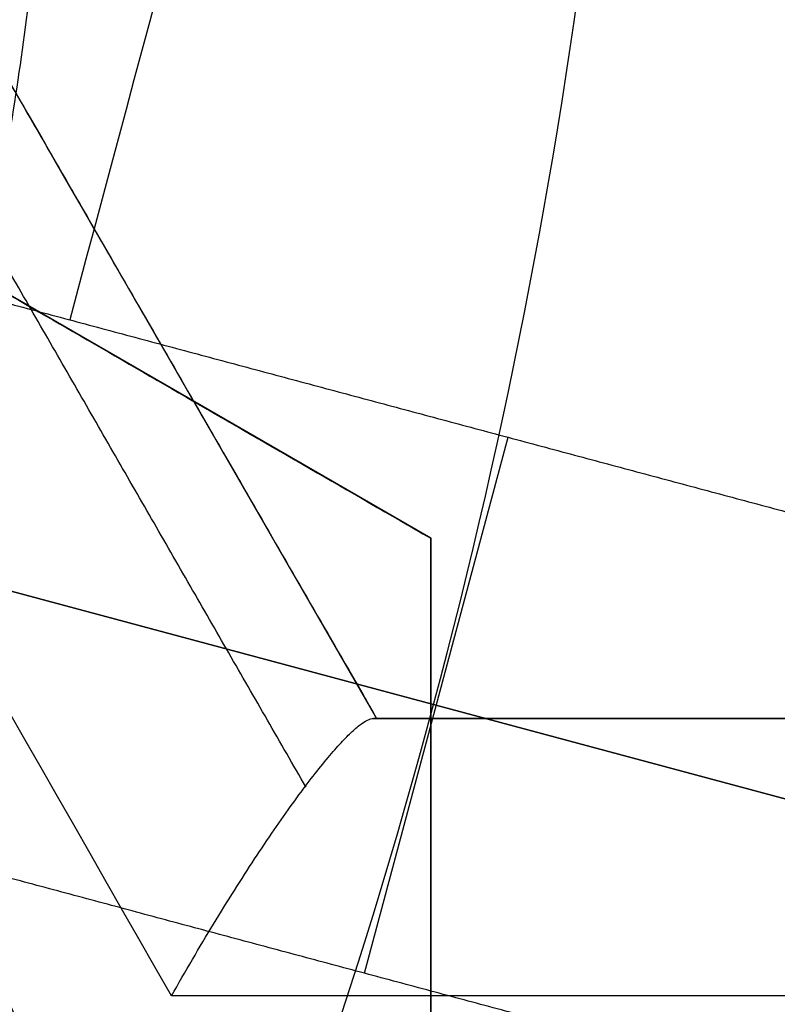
# Model space of a CAD drawing. Header units: centimetres. Extents: x -10 to 8.9, y -29.1 to -8.
# Tile 650 of 1035: x -6.3583 to -6.331, y -28.2712 to -28.2357. Entities that reach past the tile are written whole.
import ezdxf

# ---------------------------------------------------------------- set-up
doc = ezdxf.new("R2010")
doc.units = ezdxf.units.CM
doc.layers.add('Default', color=7, linetype='Continuous', true_color=0x000000)

msp = doc.modelspace()

# ---------------------------------------------------------------- linework, layer by layer
at = {"layer": 'Default'}
for p, q in [((-6.377698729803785, -28.2050000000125, -1.0828819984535), (-6.345448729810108, -28.26085863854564, -1.0828819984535)), ((-6.343500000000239, -28.25436344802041, 0.27931428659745), (-6.3675, -28.24050704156, 0.27931428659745)), ((-6.355500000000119, -28.24743524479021, 0.2527261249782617), (-6.355500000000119, -28.24743524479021, 0.3059350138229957)), ((-6.345884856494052, -28.27004524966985, 0.22), (-6.340708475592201, -28.25072673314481, 0.22)), ((-6.343500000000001, -28.28207626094, 0.2730369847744), (-6.343500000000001, -28.25436344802, 0.2730369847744)), ((-6.362839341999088, -28.25514954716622, 0.1625000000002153), (-6.323949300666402, -28.26557010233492, 0.2199999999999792)), ((-6.323949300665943, -28.26557010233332, 0.22), (-6.362189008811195, -28.255323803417, 0.22)), ((-6.345448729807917, -28.26085863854, -1.0925696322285), (-6.258698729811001, -28.26085863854, -1.0925696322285)), ((-6.343500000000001, -28.26821985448, 0.2465803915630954), (-6.343500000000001, -28.26821985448, 0.2997892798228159))]:
    msp.add_line(p, q, dxfattribs=at)
at = {"layer": 'Default', "extrusion": (0, 0, -1)}
for centre, radius, start, end in [((6.550000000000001, -28.205, -0.45), 0.9, 90, 270), ((6.550000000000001, -28.205, 0.3399975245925), 0.8999999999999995, 90, 270), ((6.550000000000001, -28.205, 1.15), 0.8550000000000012, 90, 270), ((6.550000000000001, -28.205, -0.4), 0.5999999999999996, 90, 270), ((6.550000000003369, -28.20500000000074, -0.1625), 0.1937629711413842, 173.8385486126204, 216.1614513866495), ((6.550000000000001, -28.205, 0.82), 0.8250000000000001, 180, 0), ((6.550000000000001, -28.205, 1.03), 0.82, 180, 0), ((6.550000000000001, -28.205, 1.005), 0.7950000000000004, 180, 0), ((6.550000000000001, -28.205, 0.87), 0.7825000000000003, 180, 0), ((6.550000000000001, -28.205, 1.005), 0.7825000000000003, 180, 0), ((6.550000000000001, -28.205, 0.895), 0.7575000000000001, 180, 0), ((6.550000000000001, -28.205, 0.53), 0.75, 180, 0), ((6.550000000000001, -28.205, -0.2075), 0.75, 180, 0), ((6.550000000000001, -28.205, -0.2075), 0.7025000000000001, 180, 0), ((6.550000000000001, -28.205, -0.1825), 0.6775000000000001, 180, 0), ((6.550000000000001, -28.205, -0.1725), 0.6774999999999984, 180, 0), ((6.550000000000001, -28.205, -0.1625), 0.6724999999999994, 180, 0), ((6.550000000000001, -28.205, -0.2), 0.6724999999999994, 180, 0), ((6.550000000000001, -28.205, -0.2), 0.6367740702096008, 180, 0), ((6.550000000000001, -28.205, -0.1809807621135), 0.6125, 180, 0), ((6.550000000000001, -28.205, -0.1625), 0.6075000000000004, 180, 0), ((6.550000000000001, -28.205, -0.195), 0.6075000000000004, 180, 0), ((6.550000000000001, -28.205, 1.220980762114), 0.6075, 180, 0), ((6.550000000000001, -28.205, 1.24), 0.6075000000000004, 180, 0), ((6.550000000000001, -28.205, -0.18660444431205), 0.5500000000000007, 180, 0)]:
    msp.add_arc(centre, radius, start, end, dxfattribs=at)
at = {"layer": 'Default'}
for centre, radius, start, end in [((-6.550000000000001, -28.205, -0.82), 0.8349999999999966, 270, 90), ((-6.550000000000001, -28.205, -1.13), 0.8349999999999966, 270, 90), ((-6.550000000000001, -28.205, -0.9750000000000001), 0.8350000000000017, 270, 90), ((-6.550000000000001, -28.205, 0.35), 0.775, 270, 90), ((-6.550000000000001, -28.205, -0.1486250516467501), 0.7749999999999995, 270, 90), ((-6.550000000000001, -28.205, 0.45), 0.6000000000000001, 270, 90), ((-6.550000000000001, -28.205, 0.35), 0.6000000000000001, 270, 90), ((-6.550000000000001, -28.205, 0.19125), 0.2138939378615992, 328.3679673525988, 1.632032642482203), ((-6.550000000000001, -28.205, -0.845), 0.8250000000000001, 180, 0), ((-6.550000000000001, -28.205, -0.8325), 0.8249999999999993, 180, 0), ((-6.550000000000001, -28.205, -0.87), 0.8, 180, 0), ((-6.550000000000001, -28.205, -0.9800000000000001), 0.7575000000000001, 180, 0), ((-6.550000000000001, -28.205, -0.9375), 0.7574999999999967, 180, 0), ((-6.550000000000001, -28.205, 0.1625), 0.6775000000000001, 180, 0), ((-6.550000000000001, -28.205, 0.18125), 0.6724999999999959, 180, 0), ((-6.550000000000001, -28.205, -1.21), 0.67, 180, 0), ((-6.550000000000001, -28.205, -1.24), 0.6400000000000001, 180, 0), ((-6.550000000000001, -28.205, 0.2), 0.6367740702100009, 180, 0), ((-6.550000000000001, -28.205, 0.1625), 0.6231698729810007, 180, 0), ((-6.550000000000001, -28.205, 0.17875), 0.6074999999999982, 180, 0), ((-6.550000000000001, -28.205, -1.230490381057), 0.6074999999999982, 180, 0), ((-6.550000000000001, -28.205, 0.195), 0.55, 180, 0), ((-6.550000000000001, -28.205, 0.1782088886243), 0.55, 248.3999999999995, 0), ((-6.550000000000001, -28.205, -0.7112749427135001), 0.7750000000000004, 274.5310199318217, 0)]:
    msp.add_arc(centre, radius, start, end, dxfattribs=at)
at = {"layer": 'Default', "extrusion": (0.9659258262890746, -0.258819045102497, 0)}
msp.add_arc((-28.92920267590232, 0.16, 1.170805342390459), 0.06000000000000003, 22.58916163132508, 90, dxfattribs=at)
at = {"layer": 'Default', "extrusion": (1.379857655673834e-06, 1.228458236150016e-16, -0.9999999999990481)}
msp.add_arc((6.549999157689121, -28.20500000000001, 0.5348706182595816), 0.7584484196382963, 180, 287.9998757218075, dxfattribs=at)
at = {"layer": 'Default', "extrusion": (0, 1, 0)}
msp.add_arc((6.550000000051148, -2.310000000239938, -28.2608586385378), 1.225000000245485, 99.60679971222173, 103.7565512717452, dxfattribs=at)
at = {"layer": 'Default', "extrusion": (0, -1, 0)}
msp.add_arc((-6.550000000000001, -2.31, 28.26085863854), 1.225000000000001, 76.24344872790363, 80.39320028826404, dxfattribs=at)
at = {"layer": 'Default', "extrusion": (-5.216503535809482e-09, -0.9999999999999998, -1.98535566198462e-08)}
msp.add_arc((-6.54999985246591, -2.309999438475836, 28.27085869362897), 1.214999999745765, 75.27834621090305, 80.66146159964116, dxfattribs=at)
at = {"layer": 'Default'}
for points, degree in [([(-6.550000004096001, -27.30500495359, -1.129995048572), (-6.537465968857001, -27.30500495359, -1.129995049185), (-6.512386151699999, -27.30552127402, -1.129973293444), (-6.474783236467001, -27.3078854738, -1.129982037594), (-6.437304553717, -27.31181799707, -1.129979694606), (-6.399970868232, -27.3173257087, -1.129980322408), (-6.362926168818, -27.32438806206, -1.129980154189), (-6.326197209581, -27.3329983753, -1.129980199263), (-6.289861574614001, -27.34314050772, -1.129980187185), (-6.254013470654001, -27.35478489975, -1.129980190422), (-6.218660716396, -27.36792869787, -1.129980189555), (-6.183898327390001, -27.38253814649, -1.129980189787), (-6.149770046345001, -27.39859430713, -1.129980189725), (-6.116350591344, -27.41606289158, -1.129980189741), (-6.083707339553, -27.43490588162, -1.129980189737), (-6.051859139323, -27.45511347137, -1.129980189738), (-6.020892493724, -27.47663251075, -1.129980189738), (-5.990848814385, -27.49943348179, -1.129980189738), (-5.961791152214, -27.52346942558, -1.129980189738), (-5.933780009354, -27.54868705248, -1.129980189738), (-5.906829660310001, -27.5750745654, -1.129980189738), (-5.881013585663, -27.60256235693, -1.129980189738), (-5.856368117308, -27.63111066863, -1.129980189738), (-5.832942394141, -27.66066372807, -1.129980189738), (-5.810787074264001, -27.69115373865, -1.129980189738), (-5.789912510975, -27.72256746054, -1.129980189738), (-5.770375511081, -27.75482271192, -1.129980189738), (-5.752204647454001, -27.78787084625, -1.129980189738), (-5.735435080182, -27.8216495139, -1.129980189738), (-5.720103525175, -27.8560794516, -1.129980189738), (-5.706216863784, -27.89114626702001, -1.129980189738), (-5.693813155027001, -27.92675906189, -1.129980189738), (-5.682910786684, -27.96286272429, -1.129980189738), (-5.673530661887, -27.99939085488, -1.129980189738), (-5.665692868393, -28.03625586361, -1.129980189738), (-5.659400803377, -28.07344306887, -1.129980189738), (-5.654672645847, -28.11085723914, -1.129980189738), (-5.651515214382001, -28.14843802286, -1.129980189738), (-5.649934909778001, -28.18611932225, -1.129980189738), (-5.649933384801, -28.22380820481, -1.129980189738), (-5.65151069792, -28.26149020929, -1.129980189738), (-5.654665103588, -28.29907102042, -1.129980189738), (-5.659390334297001, -28.33648606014, -1.129980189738), (-5.665679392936, -28.37367347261, -1.129980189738), (-5.673514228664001, -28.41053911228, -1.129980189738), (-5.68289159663, -28.447068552, -1.129980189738), (-5.693791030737, -28.48317285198, -1.129980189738), (-5.706192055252, -28.51878703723, -1.129980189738), (-5.720075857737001, -28.5538547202, -1.129980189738), (-5.735404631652, -28.58828579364, -1.129980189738), (-5.752171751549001, -28.62206623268, -1.129980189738), (-5.770339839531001, -28.65511550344, -1.129980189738), (-5.78987442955, -28.68737253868, -1.129980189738), (-5.810746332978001, -28.71878763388, -1.129980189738), (-5.832899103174, -28.74927924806, -1.129980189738), (-5.85632282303, -28.77883458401, -1.129980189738), (-5.880965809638, -28.80738458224, -1.129980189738), (-5.906779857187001, -28.83487458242, -1.129980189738), (-5.933727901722, -28.86126400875, -1.129980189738), (-5.961736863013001, -28.88648372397, -1.129980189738), (-5.990793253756, -28.9105224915, -1.129980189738), (-6.020835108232, -28.93332580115, -1.129980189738), (-6.051800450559, -28.95484754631, -1.129980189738), (-6.083647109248, -28.97505764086, -1.129980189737), (-6.116288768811, -28.99390313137, -1.129980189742), (-6.149707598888, -29.01137470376, -1.129980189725), (-6.183834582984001, -29.02743347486, -1.129980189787), (-6.218595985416, -29.04204567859, -1.129980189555), (-6.253947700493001, -29.05519220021, -1.129980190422), (-6.289795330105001, -29.06683951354, -1.129980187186), (-6.326131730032, -29.07698483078, -1.129980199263), (-6.36285948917, -29.08559773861, -1.12998015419), (-6.399900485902, -29.09266234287, -1.129980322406), (-6.437231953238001, -29.0981728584, -1.129979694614), (-6.47471667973, -29.10210911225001, -1.129982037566), (-6.512339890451, -29.1044772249, -1.129973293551), (-6.537448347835, -29.10499504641, -1.129995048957), (-6.549999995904, -29.10499504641, -1.129995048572)], 3), ([(-6.550000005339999, -27.32500645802, -1.149993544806), (-6.537651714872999, -27.32500645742, -1.149993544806), (-6.512986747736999, -27.32554459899, -1.150002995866), (-6.476051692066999, -27.32787036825, -1.14999919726), (-6.439276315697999, -27.33175223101, -1.150000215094), (-6.402654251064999, -27.33717969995, -1.149999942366), (-6.366301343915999, -27.34414129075, -1.150000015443), (-6.330232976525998, -27.35263500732, -1.149999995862), (-6.294592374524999, -27.36262965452, -1.150000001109), (-6.259531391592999, -27.37406902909, -1.149999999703), (-6.225026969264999, -27.3869473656, -1.15000000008), (-6.191106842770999, -27.40125022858, -1.149999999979), (-6.157777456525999, -27.41697696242, -1.150000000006), (-6.125134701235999, -27.43408646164, -1.149999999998), (-6.093256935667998, -27.45253472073, -1.15), (-6.062162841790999, -27.47231088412, -1.15), (-6.031930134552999, -27.49336665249, -1.15), (-6.002594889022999, -27.51567691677, -1.15), (-5.974227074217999, -27.53918966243, -1.15), (-5.946891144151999, -27.56384678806, -1.15), (-5.920598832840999, -27.58963664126, -1.15), (-5.895416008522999, -27.61649551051, -1.15), (-5.871372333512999, -27.64439091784, -1.15), (-5.848517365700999, -27.67326728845, -1.15), (-5.826900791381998, -27.7030584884, -1.15), (-5.806533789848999, -27.73375047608, -1.15), (-5.787472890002, -27.76526110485, -1.15), (-5.76974489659, -27.79754437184, -1.15), (-5.753383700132, -27.83054026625, -1.15), (-5.738424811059, -27.86417236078, -1.15), (-5.724875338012, -27.89842624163, -1.15), (-5.71277321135, -27.93321101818, -1.15), (-5.702135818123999, -27.96847408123, -1.15), (-5.692983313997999, -28.00415159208, -1.15), (-5.68533537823, -28.04015809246, -1.15), (-5.679195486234, -28.07647885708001, -1.15), (-5.674581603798, -28.11301879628, -1.15), (-5.67150000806, -28.14971971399, -1.15), (-5.669956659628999, -28.18652113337, -1.15), (-5.669953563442, -28.22333487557, -1.15), (-5.671491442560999, -28.26014682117, -1.15), (-5.674568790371, -28.29686076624, -1.15), (-5.679179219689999, -28.33341174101, -1.15), (-5.685316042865, -28.36974098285, -1.15), (-5.692961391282, -28.40575529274, -1.15), (-5.702112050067, -28.44144108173, -1.15), (-5.712748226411, -28.47671239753, -1.15), (-5.724850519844, -28.511507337, -1.15), (-5.738400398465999, -28.54576972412, -1.15), (-5.753358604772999, -28.57940639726, -1.15), (-5.769717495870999, -28.61240308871, -1.15), (-5.787441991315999, -28.6446852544, -1.15), (-5.806500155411, -28.6761964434, -1.15), (-5.826864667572, -28.70688945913, -1.15), (-5.848479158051, -28.73668231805, -1.15), (-5.871332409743, -28.76556074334, -1.15), (-5.895372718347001, -28.79345624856, -1.15), (-5.920549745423, -28.82031302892, -1.15), (-5.946837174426, -28.84610244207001, -1.15), (-5.974176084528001, -28.8707665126, -1.15), (-6.002558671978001, -28.89429476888, -1.15), (-6.031913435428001, -28.9166216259, -1.15), (-6.062165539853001, -28.9376912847, -1.15), (-6.093277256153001, -28.95747792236, -1.15), (-6.125171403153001, -28.97593404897, -1.149999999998), (-6.157830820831, -28.99304986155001, -1.150000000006), (-6.191177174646, -29.0087814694, -1.149999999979), (-6.225118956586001, -29.02308952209, -1.15000000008), (-6.25964571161, -29.03597120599, -1.149999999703), (-6.294721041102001, -29.04740944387, -1.150000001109), (-6.330363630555, -29.05739860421, -1.149999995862), (-6.366429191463, -29.06588597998, -1.150000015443), (-6.40278818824, -29.07284313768, -1.149999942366), (-6.439415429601, -29.07826537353, -1.150000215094), (-6.476180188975, -29.08214014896, -1.14999919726), (-6.513077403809, -29.08445837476, -1.150002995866), (-6.537686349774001, -29.08499354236, -1.149993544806), (-6.54999999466, -29.08499354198, -1.149993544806)], 3), ([(-6.549999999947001, -27.42838343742, -0.7616165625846), (-6.538747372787, -27.42824483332, -0.7617551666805), (-6.516204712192, -27.42845367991, -0.7620351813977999), (-6.482313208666, -27.43024072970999, -0.7624632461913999), (-6.448493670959, -27.43350371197, -0.7628974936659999), (-6.414786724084, -27.43824561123, -0.763337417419), (-6.381352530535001, -27.44444544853, -0.7637809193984), (-6.348201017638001, -27.45209983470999, -0.7642278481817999), (-6.315445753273, -27.46118216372, -0.764676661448), (-6.283108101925, -27.47168408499, -0.7651270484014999), (-6.251249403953, -27.48358745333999, -0.7655781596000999), (-6.219910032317, -27.49687984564, -0.766029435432), (-6.189177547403, -27.51152847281, -0.7664796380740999), (-6.159225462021, -27.52744172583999, -0.7669261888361), (-6.130017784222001, -27.54461827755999, -0.7673695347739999), (-6.101215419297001, -27.56329288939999, -0.7678150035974), (-6.073286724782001, -27.58321536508, -0.7682556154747), (-6.047409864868, -27.60344005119, -0.7686723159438), (-6.024707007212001, -27.6227118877, -0.7690451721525), (-6.004504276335, -27.64114310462, -0.7693833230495), (-5.984998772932, -27.66020157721, -0.7697151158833), (-5.965776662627, -27.68034635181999, -0.7700594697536), (-5.947249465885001, -27.70119728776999, -0.7704083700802), (-5.929608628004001, -27.72252886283, -0.7707584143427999), (-5.913139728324, -27.74390244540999, -0.7711027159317), (-5.896745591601, -27.76673460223, -0.7714641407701), (-5.879471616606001, -27.79280128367, -0.7718690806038), (-5.862185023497, -27.82140181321, -0.7723044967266), (-5.845650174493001, -27.85166194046, -0.7727558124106), (-5.830525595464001, -27.88248582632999, -0.7732063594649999), (-5.816816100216, -27.91378163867, -0.7736550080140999), (-5.804432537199, -27.94575507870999, -0.7741047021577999), (-5.793443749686, -27.97826360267, -0.7745533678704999), (-5.783885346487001, -28.01119863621, -0.7749995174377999), (-5.775776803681, -28.04447658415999, -0.7754420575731), (-5.769121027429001, -28.07806966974, -0.7758806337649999), (-5.763924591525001, -28.11195605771, -0.7763150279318), (-5.760204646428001, -28.14606329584, -0.7767440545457), (-5.75797080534, -28.18027120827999, -0.7771671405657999), (-5.757226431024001, -28.21470555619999, -0.7775824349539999), (-5.757979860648, -28.24925848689, -0.7780047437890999), (-5.760231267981, -28.28374168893, -0.7784336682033), (-5.763975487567, -28.31808767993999, -0.7788678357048), (-5.769197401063, -28.35219385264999, -0.7793060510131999), (-5.775894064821, -28.38605939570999, -0.7797482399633), (-5.784064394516, -28.41964983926, -0.7801939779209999), (-5.793686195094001, -28.45285785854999, -0.7806418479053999), (-5.804730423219, -28.48558927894, -0.781090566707), (-5.817164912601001, -28.51776854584, -0.7815390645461), (-5.830995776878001, -28.54941158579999, -0.7819875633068), (-5.846175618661, -28.5804064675, -0.7824344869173), (-5.862691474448, -28.61072888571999, -0.7828794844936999), (-5.880499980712, -28.64029706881, -0.7833213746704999), (-5.899571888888, -28.66906635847, -0.7837594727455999), (-5.91989141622, -28.69700629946, -0.7841934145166), (-5.941356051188, -28.72398166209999, -0.7846208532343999), (-5.963982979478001, -28.75002327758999, -0.7850431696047), (-5.987781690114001, -28.77512537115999, -0.7854569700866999), (-6.012782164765, -28.7993101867, -0.7858765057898), (-6.03884161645, -28.82242111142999, -0.7863039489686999), (-6.065837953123, -28.84435183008, -0.786736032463), (-6.093752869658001, -28.86509285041, -0.7871728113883), (-6.122529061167, -28.88460275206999, -0.7876132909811), (-6.15214747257, -28.90286625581, -0.7880571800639), (-6.18250003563, -28.91981717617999, -0.7885028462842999), (-6.213581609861, -28.93545322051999, -0.7889502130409), (-6.245293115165, -28.94972306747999, -0.7893978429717), (-6.277594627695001, -28.96261096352, -0.7898451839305), (-6.310433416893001, -28.97409375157, -0.790291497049), (-6.343717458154, -28.98414082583, -0.7907355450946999), (-6.377431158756, -28.99274659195, -0.7911771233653), (-6.411455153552, -28.99988067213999, -0.7916146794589), (-6.445763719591, -29.00553981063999, -0.7920479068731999), (-6.480290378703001, -29.00971218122, -0.7924759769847), (-6.515041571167, -29.01239375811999, -0.7928989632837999), (-6.538334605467, -29.01317723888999, -0.7931772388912), (-6.549999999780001, -29.01331529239, -0.7933152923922)], 3), ([(-6.550000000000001, -28.98, -0.6472501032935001), (-6.538733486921, -28.98, -0.6470307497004), (-6.516189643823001, -28.97950872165, -0.6465878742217), (-6.482389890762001, -28.97729300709, -0.6459119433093), (-6.448718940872, -28.97360204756, -0.6452266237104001), (-6.415286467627, -28.96845141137, -0.6445341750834), (-6.382136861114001, -28.9618541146, -0.6438355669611), (-6.349274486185, -28.95380935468, -0.6431308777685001), (-6.316821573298, -28.94434696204, -0.6424227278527), (-6.284787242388, -28.93346993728, -0.6417113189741), (-6.253280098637, -28.92121449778, -0.6409990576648), (-6.222324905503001, -28.90759197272, -0.6402865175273), (-6.191987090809, -28.89262837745, -0.6395751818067), (-6.162348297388, -28.87636610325, -0.6388669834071), (-6.133423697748, -28.85881215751, -0.6381622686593), (-6.1053183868, -28.84003103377, -0.6374636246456), (-6.07803369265, -28.82002363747, -0.6367710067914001), (-6.051669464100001, -28.7988625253, -0.6360872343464), (-6.026237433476, -28.77655854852, -0.6354115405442), (-6.001809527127, -28.75317251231, -0.6347498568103), (-5.978430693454, -28.72875070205, -0.6340883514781), (-5.956125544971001, -28.70331637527, -0.6334126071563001), (-5.934966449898, -28.67695331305, -0.6327288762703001), (-5.914960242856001, -28.6496691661, -0.6320362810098), (-5.896181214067, -28.62156563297, -0.6313376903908), (-5.878632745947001, -28.59264971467, -0.6306331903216), (-5.862367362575, -28.56300470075, -0.6299248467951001), (-5.847408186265, -28.53267528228, -0.629213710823), (-5.833784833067, -28.50171815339, -0.6285011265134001), (-5.821532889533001, -28.47022030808, -0.6277890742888), (-5.8106490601, -28.43816826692, -0.6270772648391), (-5.801170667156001, -28.40565376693, -0.6263677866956), (-5.793124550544, -28.37276766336, -0.6256626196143), (-5.786530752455, -28.33961176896, -0.6249639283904), (-5.78138744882, -28.30619858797, -0.6242718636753), (-5.777701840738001, -28.27254822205, -0.6235871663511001), (-5.775489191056, -28.23876096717, -0.6229108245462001), (-5.774754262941, -28.20494234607, -0.6222489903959), (-5.775493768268, -28.17114853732, -0.6215875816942), (-5.777706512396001, -28.13740264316, -0.6209120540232), (-5.781393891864, -28.10374893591, -0.6202272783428), (-5.786546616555, -28.07029563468, -0.6195343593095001), (-5.793145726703, -28.0371388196, -0.6188356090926), (-5.801183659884, -28.00430073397, -0.6181314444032), (-5.810652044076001, -27.97182316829, -0.6174227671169), (-5.821536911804, -27.93976765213, -0.6167108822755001), (-5.833799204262, -27.90824671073, -0.6159982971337), (-5.847421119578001, -27.87729763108, -0.615285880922), (-5.862376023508, -27.84697847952, -0.6145749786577), (-5.878652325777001, -27.8173156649, -0.613866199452), (-5.896211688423, -27.78838626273, -0.6131613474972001), (-5.914995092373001, -27.76028113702, -0.6124626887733), (-5.934999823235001, -27.73300334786, -0.6117702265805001), (-5.956160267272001, -27.70664206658, -0.6110865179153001), (-5.978475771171, -27.68119987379, -0.6104105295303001), (-6.001860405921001, -27.6567765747, -0.6097489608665), (-6.026289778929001, -27.63339360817, -0.6090872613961), (-6.051718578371, -27.61109628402, -0.6084116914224), (-6.078088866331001, -27.58993391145, -0.6077277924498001), (-6.105377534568, -27.56992754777, -0.6070351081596), (-6.133484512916, -27.55114909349, -0.6063364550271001), (-6.162412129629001, -27.53359698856, -0.6056316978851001), (-6.192055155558, -27.51733618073, -0.6049234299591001), (-6.222391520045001, -27.50237706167, -0.6042121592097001), (-6.253344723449, -27.48875867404, -0.6034996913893), (-6.284863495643, -27.47650207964, -0.6027871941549), (-6.316910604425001, -27.46562484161, -0.6020755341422), (-6.349366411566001, -27.45616608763, -0.6013673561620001), (-6.382222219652, -27.44812703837, -0.6006628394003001), (-6.415376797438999, -27.44153241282, -0.5999641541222), (-6.448824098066, -27.43638416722, -0.5992714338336), (-6.482460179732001, -27.43270175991, -0.5985868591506), (-6.516196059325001, -27.43049163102, -0.5979122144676), (-6.538732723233, -27.43, -0.5974694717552), (-6.550000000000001, -27.43, -0.5972501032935)], 3), ([(-6.359849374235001, -28.24559794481, 0.2199999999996), (-6.359521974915, -28.24419067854, 0.2199999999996), (-6.358927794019, -28.24134955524, 0.2198956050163), (-6.358225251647, -28.2370351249, 0.2194212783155), (-6.357714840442, -28.23267654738, 0.2186232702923), (-6.357402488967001, -28.22828970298, 0.2174946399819), (-6.357293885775, -28.22389221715, 0.2160281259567), (-6.357395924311, -28.21950579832, 0.2142170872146), (-6.35771608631, -28.21515728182, 0.2120574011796), (-6.358259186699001, -28.21087464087, 0.2095461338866), (-6.359027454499, -28.20668728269, 0.2066812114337), (-6.360022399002, -28.2026287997, 0.2034636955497), (-6.361242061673, -28.19874394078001, 0.1999061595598), (-6.362677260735, -28.1950812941, 0.196032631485), (-6.364320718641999, -28.19167115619, 0.1918529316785), (-6.366162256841, -28.18855279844, 0.187387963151), (-6.368177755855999, -28.18577564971, 0.182681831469), (-6.370336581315, -28.18338273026, 0.1777885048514), (-6.372608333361, -28.18140430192, 0.1727605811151), (-6.374963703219, -28.179861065, 0.1676497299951), (-6.376563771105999, -28.1791302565, 0.1642166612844), (-6.377373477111, -28.17883917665, 0.1624998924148)], 3), ([(-6.321567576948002, -28.25585552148, 0.22), (-6.321285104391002, -28.25458671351, 0.22), (-6.320795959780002, -28.25201711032, 0.2199154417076), (-6.320299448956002, -28.24809423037, 0.219531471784), (-6.320044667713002, -28.24408233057, 0.2188808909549), (-6.320043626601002, -28.23998752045, 0.2179520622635), (-6.320310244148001, -28.23580390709, 0.2167279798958), (-6.320863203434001, -28.23153159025, 0.2151872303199), (-6.321722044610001, -28.22718459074, 0.2133095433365), (-6.322909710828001, -28.22277174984, 0.211068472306), (-6.324447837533, -28.21831885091, 0.2084408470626), (-6.326353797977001, -28.21386317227, 0.2054082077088), (-6.328642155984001, -28.20944684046, 0.2019532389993), (-6.331313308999, -28.20513365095, 0.1980753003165), (-6.334353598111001, -28.20099581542, 0.1937874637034), (-6.337734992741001, -28.19711032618, 0.1891163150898), (-6.341401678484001, -28.19356595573, 0.1841199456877), (-6.345284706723, -28.19043948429, 0.1788685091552), (-6.349299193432, -28.18779627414, 0.1734506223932), (-6.353361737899, -28.18567900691, 0.1679527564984), (-6.356032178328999, -28.18463643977, 0.1643137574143), (-6.357356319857, -28.18420332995, 0.1625)], 3), ([(-6.784376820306, -28.92632328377, -0.6348712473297), (-6.773838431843, -28.92974735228, -0.6346469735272), (-6.752592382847, -28.93614668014, -0.6341960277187), (-6.720306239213, -28.94433158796, -0.6335039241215), (-6.687691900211, -28.95109451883, -0.6328066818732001), (-6.654850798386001, -28.95641256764, -0.6321091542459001), (-6.621864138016, -28.9602809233, -0.6314149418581), (-6.588739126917, -28.96270318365, -0.6307247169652), (-6.555473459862, -28.96367365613, -0.6300349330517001), (-6.522210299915, -28.96318367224, -0.6293441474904), (-6.489025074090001, -28.96123883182, -0.6286502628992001), (-6.455904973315, -28.95783633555, -0.6279497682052), (-6.422932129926, -28.95297750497, -0.6272443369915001), (-6.390217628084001, -28.94667756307, -0.6265372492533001), (-6.357843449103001, -28.93895566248, -0.6258300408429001), (-6.32588632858, -28.92983586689, -0.6251236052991), (-6.29439659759, -28.91933902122, -0.6244195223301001), (-6.263411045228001, -28.90748132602, -0.6237197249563), (-6.232968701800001, -28.89427837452, -0.6230257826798), (-6.203113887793, -28.87974755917, -0.6223343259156), (-6.173891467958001, -28.86390613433, -0.6216420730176), (-6.145383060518, -28.84679413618, -0.6209485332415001), (-6.117675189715, -28.82846554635, -0.6202531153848), (-6.090803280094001, -28.80894739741, -0.6195567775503), (-6.064798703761, -28.78826200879, -0.6188620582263), (-6.039692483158, -28.76642843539, -0.6181707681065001), (-6.015556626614, -28.7435034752, -0.6174807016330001), (-5.992461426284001, -28.71955357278, -0.6167897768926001), (-5.970470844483, -28.69465328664, -0.6160960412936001), (-5.949568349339, -28.66878590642, -0.6153957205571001), (-5.929800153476, -28.64199891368, -0.6146904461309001), (-5.911222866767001, -28.61436507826, -0.6139833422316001), (-5.893872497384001, -28.58593678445, -0.6132760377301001), (-5.877788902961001, -28.55677817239, -0.6125695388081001), (-5.863017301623, -28.52697722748, -0.6118646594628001), (-5.849582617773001, -28.49659792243, -0.611162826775), (-5.837496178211, -28.4656760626, -0.6104680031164), (-5.826765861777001, -28.43423308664, -0.6097777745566), (-5.817399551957, -28.40226333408, -0.6090851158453), (-5.809456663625, -28.36995449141, -0.6083902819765), (-5.802947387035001, -28.33738758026, -0.6076936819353), (-5.797866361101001, -28.30454704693, -0.606996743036), (-5.794229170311, -28.27151677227, -0.606301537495), (-5.792040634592, -28.23836319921, -0.6056096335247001), (-5.791549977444, -28.21613082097, -0.6051462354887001), (-5.791549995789, -28.20499952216, -0.6049143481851)], 3), ([(-6.352844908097, -28.27085863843, -1.111102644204), (-6.365385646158, -28.24895866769, -1.109040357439), (-6.377958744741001, -28.2270021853, -1.107174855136), (-6.390558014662, -28.205, -1.105507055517)], 3), ([(-6.377698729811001, -28.205, -1.065), (-6.361573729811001, -28.23292931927, -1.065), (-6.345448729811, -28.26085863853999, -1.065)], 2), ([(-6.377698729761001, -28.205, -1.095979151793), (-6.366928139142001, -28.22365521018, -1.097430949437), (-6.35617687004, -28.24227695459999, -1.099026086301), (-6.345448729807, -28.26085863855, -1.100763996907)], 3), ([(-6.3675, -28.24050704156, 0.2575135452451), (-6.365109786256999, -28.2418870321, 0.2565636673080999), (-6.360145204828, -28.24475333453, 0.254585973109), (-6.352167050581, -28.24935952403, 0.2513928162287), (-6.346452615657, -28.25265875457, 0.249095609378), (-6.343500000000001, -28.25436344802, 0.2479061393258)], 3), ([(-6.3675, -28.24050704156, 0.3107224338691), (-6.365116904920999, -28.24188292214, 0.3097753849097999), (-6.360161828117, -28.24474373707, 0.3078014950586), (-6.352185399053, -28.24934893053, 0.3046090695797), (-6.346460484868, -28.25265421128, 0.3023076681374), (-6.343500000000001, -28.25436344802, 0.3011150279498)], 3), ([(-6.359849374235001, -28.24559794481, 0.2199999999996), (-6.340708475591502, -28.250726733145, 0.2199999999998), (-6.321567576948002, -28.25585552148, 0.22)], 2), ([(-6.343500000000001, -28.25436344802, 0.3011150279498), (-6.343500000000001, -28.25436344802, 0.2745105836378), (-6.343500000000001, -28.25436344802, 0.2479061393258)], 2), ([(-6.343500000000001, -28.25436344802, 0.2479061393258), (-6.343500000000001, -28.25744269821, 0.2476455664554), (-6.343500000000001, -28.26360092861, 0.2470782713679), (-6.343500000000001, -28.27282962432, 0.2460944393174), (-6.343500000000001, -28.27899306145, 0.2453513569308), (-6.343500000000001, -28.28207626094, 0.244958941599)], 3), ([(-6.343500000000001, -28.25436344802, 0.3011150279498), (-6.343500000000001, -28.25744460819, 0.3008542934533), (-6.343500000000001, -28.2636053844, 0.3002867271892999), (-6.343500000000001, -28.27283441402, 0.2993027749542), (-6.343500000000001, -28.2789951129, 0.2985599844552), (-6.343500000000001, -28.28207626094, 0.298167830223)], 3), ([(-6.352844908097, -28.27085863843, -1.111102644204), (-6.352596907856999, -28.27041950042, -1.111143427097), (-6.352094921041, -28.26954715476, -1.111167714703), (-6.351330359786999, -28.26826663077, -1.111035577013), (-6.350575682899, -28.26704892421, -1.110742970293), (-6.349843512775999, -28.26591198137, -1.110303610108), (-6.349135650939, -28.26485747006, -1.10972277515), (-6.348472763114, -28.26391506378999, -1.109021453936), (-6.347869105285, -28.26310125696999, -1.108227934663), (-6.34731877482, -28.26240516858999, -1.107344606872), (-6.346831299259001, -28.26183725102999, -1.106392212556), (-6.346413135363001, -28.26140112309, -1.105396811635), (-6.346057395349, -28.26108701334, -1.104350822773), (-6.345769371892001, -28.26089937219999, -1.103270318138), (-6.345625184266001, -28.26085863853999, -1.102542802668), (-6.345564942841, -28.26085863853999, -1.102179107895)], 3), ([(-6.345448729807, -28.26085863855, -1.100763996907), (-6.345448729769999, -28.26085863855, -1.100922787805), (-6.345457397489, -28.26085863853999, -1.101239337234), (-6.345496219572, -28.26085863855, -1.101711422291), (-6.345539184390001, -28.26085863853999, -1.10202359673), (-6.345564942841, -28.26085863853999, -1.102179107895)], 3), ([(-6.345448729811, -28.26085863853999, -1.065), (-6.302073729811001, -28.26085863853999, -1.065), (-6.258698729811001, -28.26085863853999, -1.065)], 2), ([(-6.345448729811, -28.26085863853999, -1.065), (-6.345448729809, -28.260858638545, -1.0828819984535), (-6.345448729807, -28.26085863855, -1.100763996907)], 2), ([(-6.326743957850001, -28.275174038, 0.22), (-6.3458848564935, -28.27004524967, 0.22), (-6.365025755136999, -28.26491646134, 0.22)], 2), ([(-6.360494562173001, -28.26750000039, -1.10986971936), (-6.35999457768, -28.26837302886, -1.109948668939), (-6.359070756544, -28.27016629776, -1.110095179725), (-6.35790543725, -28.27301242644, -1.110281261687), (-6.356984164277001, -28.27597101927, -1.110429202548), (-6.356322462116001, -28.27901139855, -1.110535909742), (-6.355924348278, -28.28209780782, -1.110600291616), (-6.355803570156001, -28.28519683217, -1.11061985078), (-6.355954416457, -28.28827491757, -1.110595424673), (-6.356373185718, -28.29131881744, -1.110527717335), (-6.357055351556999, -28.29431357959, -1.110417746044), (-6.357999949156, -28.29724307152, -1.110266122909), (-6.359195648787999, -28.30007999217, -1.110075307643), (-6.360631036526, -28.30279858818, -1.109847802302), (-6.36229388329, -28.30537345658, -1.10958666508), (-6.364168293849, -28.30779023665, -1.10929435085), (-6.365543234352, -28.30928248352, -1.109084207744), (-6.366263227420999, -28.31000000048, -1.108974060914)], 3)]:
    msp.add_open_spline(points, degree=degree, dxfattribs=at)
for points, knots in [([(-5.978187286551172, -27.65671795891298, -0.8200013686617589), (-5.982028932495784, -27.65271221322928, -0.8198943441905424), (-6.0036866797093, -27.63059904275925, -0.8192981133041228), (-6.045434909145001, -27.592650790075, -0.8182125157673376), (-6.107814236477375, -27.54614199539, -0.81665422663), (-6.1750504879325, -27.505673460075, -0.8150551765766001), (-6.246341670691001, -27.47188979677, -0.8134306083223), (-6.320641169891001, -27.445368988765, -0.8118060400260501), (-6.396800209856, -27.42644239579, -0.8102069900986), (-6.473795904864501, -27.415221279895, -0.8086487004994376), (-6.550005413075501, -27.41158862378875, -0.8071806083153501), (-6.626214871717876, -27.415222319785, -0.8057125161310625), (-6.703210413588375, -27.42644448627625, -0.8041542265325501), (-6.779369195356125, -27.44537211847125, -0.8025551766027), (-6.853668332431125, -27.4718939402, -0.8009306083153), (-6.924959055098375, -27.50567857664, -0.7993060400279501), (-6.992194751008, -27.54614802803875, -0.7977069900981), (-7.054573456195, -27.59265767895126, -0.79614870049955), (-7.111030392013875, -27.64397726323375, -0.7946806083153), (-7.1623492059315, -27.700434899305, -0.7932125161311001), (-7.2088580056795, -27.762814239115, -0.7916542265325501), (-7.249326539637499, -27.83005048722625, -0.7900551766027), (-7.2831102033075, -27.90134167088, -0.7884306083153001), (-7.309631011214, -27.97564116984, -0.78680604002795), (-7.328557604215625, -28.05180020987, -0.7852069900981), (-7.339778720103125, -28.12879590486, -0.78364870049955), (-7.343411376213, -28.205005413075, -0.7821806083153), (-7.339777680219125, -28.28121487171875, -0.7807125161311), (-7.328555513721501, -28.358210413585, -0.77915422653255), (-7.314570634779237, -28.41448112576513, -0.7779727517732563), (-7.305021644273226, -28.4449068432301, -0.7773179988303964), (-7.303262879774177, -28.4503068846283, -0.7772012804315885)], [9.275203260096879, 9.275203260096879, 9.275203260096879, 9.275203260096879, 9.451340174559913, 10.25789556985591, 11.0644509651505, 11.8710063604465, 12.67756175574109, 13.48411715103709, 14.29067254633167, 15.09722794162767, 15.90378333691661, 16.71033873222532, 17.5168941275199, 18.32344952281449, 19.13000491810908, 19.93656031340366, 20.74311570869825, 21.54967110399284, 22.35622649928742, 23.16278189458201, 23.9693372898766, 24.77589268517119, 25.58244808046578, 26.38900347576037, 27.19555887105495, 28.00211426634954, 28.80866966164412, 29.61522505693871, 30.4217804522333, 31.228335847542, 31.40302071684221, 31.40302071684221, 31.40302071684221, 31.40302071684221]), ([(-7.254237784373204, -28.56780919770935, -0.8200149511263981), (-7.25225816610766, -28.57165173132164, -0.8199261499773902), (-7.238054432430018, -28.59867645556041, -0.8192994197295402), (-7.208852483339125, -28.64719452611, -0.81814557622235), (-7.162342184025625, -28.70957351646, -0.8165872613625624), (-7.1110227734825, -28.76603037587, -0.81511917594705), (-7.054565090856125, -28.817349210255, -0.81365108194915), (-6.992185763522, -28.86385800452, -0.8120927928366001), (-6.924949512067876, -28.90432653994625, -0.8104937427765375), (-6.853658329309, -28.93811020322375, -0.8088691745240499), (-6.779358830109, -28.96463101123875, -0.8072446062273), (-6.703199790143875, -28.98355760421, -0.8056455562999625), (-6.626204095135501, -28.994778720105, -0.8040872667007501), (-6.5499945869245, -28.99841137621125, -0.8026191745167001), (-6.473785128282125, -28.994777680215, -0.8011510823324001), (-6.396789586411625, -28.98355551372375, -0.7995927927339), (-6.320630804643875, -28.96462788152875, -0.79799374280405), (-6.246331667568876, -28.9381060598, -0.7963691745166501), (-6.175040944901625, -28.90432142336, -0.7947446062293), (-6.107805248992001, -28.86385197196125, -0.79314555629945), (-6.045426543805, -28.81734232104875, -0.7915872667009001), (-5.988969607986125, -28.76602273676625, -0.79011917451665), (-5.937650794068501, -28.709565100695, -0.7886510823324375), (-5.891141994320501, -28.647185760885, -0.7870927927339), (-5.850673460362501, -28.57994951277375, -0.78549374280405), (-5.8168897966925, -28.50865832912, -0.78386917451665), (-5.790368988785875, -28.43435883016, -0.7822446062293), (-5.771442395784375, -28.35819979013, -0.7806455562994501), (-5.760221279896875, -28.28120409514, -0.7790872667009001), (-5.75745515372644, -28.22317352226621, -0.7779693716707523), (-5.757897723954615, -28.19054613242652, -0.777340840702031), (-5.758094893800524, -28.18331888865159, -0.7772013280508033)], [9.15335231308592, 9.15335231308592, 9.15335231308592, 9.15335231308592, 9.286355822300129, 10.09307514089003, 10.89979445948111, 11.70651377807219, 12.5132330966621, 13.31995241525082, 14.12667173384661, 14.93339105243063, 15.74011037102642, 16.5468296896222, 17.35354900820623, 18.16026832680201, 18.96698764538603, 19.77370696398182, 20.58042628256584, 21.38714560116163, 22.19386491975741, 23.00058423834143, 23.80730355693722, 24.61402287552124, 25.42074219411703, 26.22746151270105, 27.03418083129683, 27.84090014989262, 28.64761946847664, 29.45433878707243, 30.26105810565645, 31.06777742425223, 31.29719482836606, 31.29719482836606, 31.29719482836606, 31.29719482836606]), ([(-7.106978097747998, -28.74388811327, -0.7599999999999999), (-7.099108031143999, -28.75202237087, -0.759778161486), (-7.083011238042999, -28.76794623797, -0.7593382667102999), (-7.057842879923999, -28.79075171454, -0.7586635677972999), (-7.031699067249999, -28.81243352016, -0.757979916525), (-7.004630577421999, -28.8329494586, -0.7572874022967), (-6.976688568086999, -28.85226066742, -0.7565876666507), (-6.947927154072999, -28.87032960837, -0.7558819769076), (-6.918401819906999, -28.88712140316, -0.7551717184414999), (-6.888169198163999, -28.90260383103, -0.7544582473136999), (-6.857287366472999, -28.91674713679, -0.7537429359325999), (-6.825815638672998, -28.92952415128, -0.7530271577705), (-6.793814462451, -28.94091033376, -0.7523122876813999), (-6.761345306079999, -28.95088381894, -0.7515996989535), (-6.728470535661, -28.9594254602, -0.7508907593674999), (-6.695253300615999, -28.9665188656, -0.7501868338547), (-6.661757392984, -28.97215043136, -0.7494892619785), (-6.628047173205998, -28.97630936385, -0.7487994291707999), (-6.594187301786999, -28.97898770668, -0.7481184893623), (-6.560243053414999, -28.98018034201, -0.7474483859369), (-6.526279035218, -28.97988502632, -0.7467880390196), (-6.492360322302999, -28.97810229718, -0.7461124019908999), (-6.458551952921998, -28.9748355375, -0.7454280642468), (-6.424918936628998, -28.97009099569, -0.7447349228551), (-6.39152584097, -28.96387775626, -0.7440346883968), (-6.358436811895, -28.95620773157, -0.7433286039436), (-6.325715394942, -28.94709563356, -0.7426180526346), (-6.293424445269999, -28.93655895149, -0.7419043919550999), (-6.261625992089, -28.92461791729, -0.741188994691), (-6.230381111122, -28.91129546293, -0.7404732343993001), (-6.199749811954, -28.89661717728, -0.7397584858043), (-6.169790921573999, -28.88061125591, -0.739046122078), (-6.140561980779, -28.86330845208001, -0.7383375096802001), (-6.11211912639, -28.84474201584, -0.7376340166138), (-6.084516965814, -28.82494761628, -0.7369369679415), (-6.057808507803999, -28.80396329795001, -0.7362477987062), (-6.032045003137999, -28.78182936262, -0.7355674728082), (-6.007275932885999, -28.75858835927, -0.7348986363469), (-5.983548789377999, -28.73428490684, -0.7342375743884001), (-5.96090870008, -28.70896521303, -0.7335611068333), (-5.939399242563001, -28.68267794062, -0.7328760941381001), (-5.919061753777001, -28.65547356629, -0.7321823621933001), (-5.89993530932, -28.62740431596, -0.7314816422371), (-5.882056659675, -28.59852408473, -0.7307751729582), (-5.865460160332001, -28.56888833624, -0.7300643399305), (-5.850177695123, -28.53855397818, -0.7293505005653), (-5.836238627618, -28.50757927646, -0.7286350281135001), (-5.823669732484, -28.47602372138, -0.7279192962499), (-5.812495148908, -28.44394792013, -0.7272046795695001), (-5.802736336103, -28.41141348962, -0.726492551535), (-5.794412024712, -28.37848291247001, -0.7257842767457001), (-5.787538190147, -28.34521945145, -0.7250812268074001), (-5.782128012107, -28.31168697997, -0.7243847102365), (-5.778191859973, -28.27794993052, -0.7236962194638), (-5.775737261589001, -28.24407303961, -0.7230164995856), (-5.775043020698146, -28.21973233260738, -0.7225379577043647), (-5.775000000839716, -28.20670664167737, -0.7222831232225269), (-5.775000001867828, -28.205, -0.722249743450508)], [-30.57582455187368, -30.57582455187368, -30.57582455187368, -30.57582455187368, -30.23609316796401, -29.89636178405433, -29.55663040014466, -29.21689901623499, -28.877167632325, -28.53743624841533, -28.19770486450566, -27.85797348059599, -27.51824209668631, -27.17851071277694, -26.83877932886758, -26.49904794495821, -26.15931656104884, -25.81958517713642, -25.47985379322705, -25.14012240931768, -24.80039102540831, -24.46065964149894, -24.12092825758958, -23.78119687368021, -23.44146548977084, -23.10173410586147, -22.76200272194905, -22.42227133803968, -22.08253995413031, -21.74280857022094, -21.40307718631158, -21.06334580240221, -20.72361441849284, -20.38388303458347, -20.04415165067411, -19.70442026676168, -19.36468888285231, -19.02495749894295, -18.68522611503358, -18.34549473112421, -18.00576334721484, -17.66603196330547, -17.3263005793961, -16.98656919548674, -16.64683781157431, -16.30710642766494, -15.96737504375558, -15.62764365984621, -15.28791227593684, -14.94818089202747, -14.6084495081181, -14.26871812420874, -13.92898674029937, -13.58925535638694, -13.24952397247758, -12.90979258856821, -12.57006120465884, -12.23032982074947, -12.17910646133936, -12.17910646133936, -12.17910646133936, -12.17910646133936])]:
    msp.add_open_spline(points, degree=3, knots=knots, dxfattribs=at)
msp.add_rational_spline([(-6.347995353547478, -28.26333786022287, -1.108411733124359), (-6.35914548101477, -28.24396485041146, -1.106567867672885), (-6.370341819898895, -28.22451196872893, -1.104875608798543), (-6.381579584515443, -28.20498752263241, -1.103337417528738)], [0.8280603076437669, 0.8295708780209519, 0.8310744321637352, 0.8325706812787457], degree=3, dxfattribs=at)

doc.saveas('drawing.dxf')
